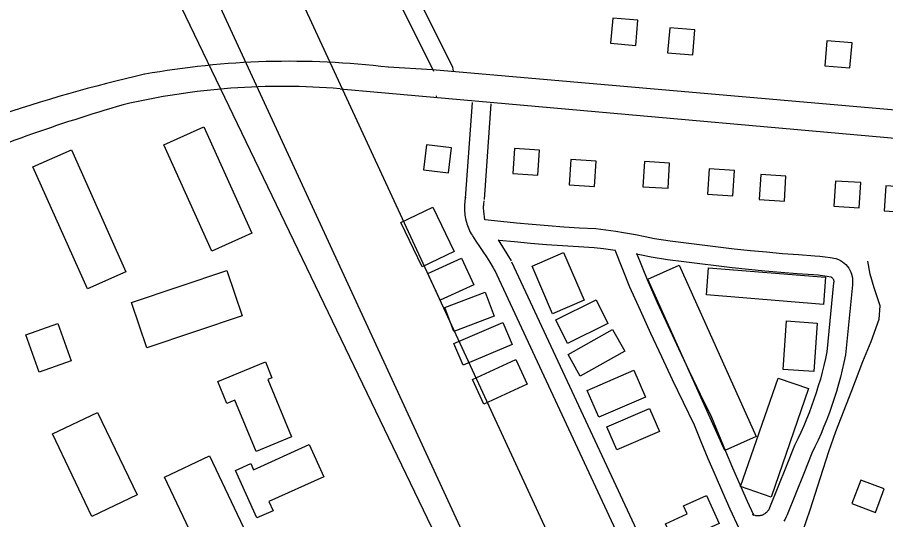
# Model space of a CAD drawing. Extents: x 3568792 to 3606828, y 529143 to 554785.
# Drawn here: x 3584206 to 3585586, y 535136 to 535934 of the extents above; entities that cross this region are included whole.
import ezdxf

# ---------------------------------------------------------------- set-up
doc = ezdxf.new("R2010")
doc.units = 0
for name, color, linetype in [('V-BLDG-OTLN', 7, 'Continuous'), ('V-ROAD-CNTR', 7, 'Continuous'), ('V-TOPO-SHOR', 7, 'Continuous'), ('V-UTIL-LINE', 7, 'Continuous')]:
    doc.layers.add(name, color=color, linetype=linetype)

msp = doc.modelspace()

# ---------------------------------------------------------------- linework, layer by layer
at = {"layer": 'V-BLDG-OTLN'}
for points in [[(3585148.6, 535893.3), (3585188.4, 535889.8), (3585191.8, 535929.7), (3585152, 535933.1)], [(3585239.1, 535878), (3585279, 535874.6), (3585282.4, 535914.4), (3585242.6, 535917.9)], [(3585488.9, 535857.3), (3585528.8, 535853.9), (3585532.2, 535893.7), (3585492.3, 535897.1)], [(3584515, 535562.6), (3584438.6, 535731.6), (3584502.4, 535760.4), (3584578.8, 535591.4)], [(3584890.8, 535687.1), (3584895.7, 535726.8), (3584856, 535731.8), (3584851.1, 535692.1)], [(3584317.4, 535502.5), (3584230.6, 535696.5), (3584291.8, 535723.9), (3584378.6, 535529.9)], [(3585035.8, 535723.1), (3584995.9, 535725.7), (3584993.2, 535685.8), (3585033.1, 535683.2)], [(3585125.4, 535705.5), (3585085.5, 535708.1), (3585082.9, 535668.2), (3585122.8, 535665.6)], [(3585242.4, 535702.4), (3585202.5, 535705), (3585199.9, 535665.1), (3585239.8, 535662.5)], [(3585345.2, 535690.6), (3585305.2, 535693.2), (3585302.6, 535653.3), (3585342.5, 535650.6)], [(3585427.2, 535681.8), (3585387.3, 535684.4), (3585384.7, 535644.5), (3585424.6, 535641.9)], [(3585546, 535671.5), (3585506.1, 535674.1), (3585503.4, 535634.2), (3585543.3, 535631.5)], [(3585625.8, 535663.8), (3585585.8, 535666.5), (3585583.2, 535626.6), (3585623.1, 535623.9)], [(3584849.2, 535537.4), (3584815.3, 535608), (3584866.1, 535632.5), (3584900.1, 535561.9)], [(3584858.4, 535527), (3584911.7, 535551.6), (3584931.3, 535509.1), (3584878, 535484.5)], [(3585056.4, 535463.1), (3585023.8, 535538.5), (3585073.9, 535560.2), (3585106.5, 535484.8)], [(3585329.9, 535245.5), (3585207.9, 535518.1), (3585257.7, 535540.4), (3585379.7, 535267.8)], [(3585486.6, 535478), (3585300.8, 535492.9), (3585304.2, 535536.1), (3585490.1, 535521.3)], [(3584563.1, 535459.8), (3584411.6, 535408.6), (3584387.2, 535480.7), (3584538.7, 535531.9)], [(3584963.5, 535459), (3584899.4, 535434.8), (3584885, 535472.8), (3584949.1, 535497.1)], [(3585144, 535447.7), (3585080.1, 535416), (3585061.5, 535453.4), (3585125.4, 535485.1)], [(3585422.6, 535374.6), (3585428.1, 535451.7), (3585476.7, 535448.3), (3585471.2, 535371.1)], [(3584270.3, 535447.5), (3584291.3, 535388.3), (3584240.6, 535370.2), (3584219.5, 535429.5)], [(3584992.1, 535414), (3584914.4, 535381.1), (3584899.6, 535416), (3584977.3, 535448.9)], [(3585171.1, 535403.7), (3585100.4, 535363.7), (3585080.9, 535398.2), (3585151.5, 535438.2)], [(3584585.4, 535244.1), (3584551.8, 535325.5), (3584539, 535320.2), (3584524.5, 535355.4), (3584600.1, 535386.5), (3584610.5, 535361.4), (3584603.9, 535358.7), (3584641.6, 535267.3)], [(3585016, 535351.1), (3584946.9, 535319.5), (3584929, 535358.4), (3584998.2, 535390.1)], [(3585203.9, 535330.6), (3585129.9, 535298.5), (3585111.4, 535341.2), (3585185.4, 535373.3)], [(3585355.1, 535188.2), (3585414.8, 535360.7), (3585463.1, 535344), (3585403.5, 535171.5)], [(3584324.5, 535140.5), (3584261.6, 535271.9), (3584333.5, 535306.3), (3584396.4, 535174.9)], [(3585226, 535275.9), (3585158.5, 535246.8), (3585142.8, 535283.3), (3585210.3, 535312.4)], [(3584692.9, 535203.8), (3584605.6, 535164.3), (3584612.2, 535149.8), (3584586.7, 535138.3), (3584552.5, 535213.7), (3584576.7, 535224.7), (3584581.2, 535214.8), (3584669.7, 535254.9)], [(3584494, 535089.3), (3584440, 535203.4), (3584511.2, 535237), (3584565.2, 535123)], [(3585569.4, 535147.2), (3585583.4, 535184.7), (3585545.9, 535198.7), (3585531.9, 535161.2)], [(3585321, 535129.6), (3585250.1, 535097.3), (3585235.6, 535129.1), (3585270.4, 535144.9), (3585264.5, 535157.8), (3585300.7, 535174.2)]]:
    msp.add_lwpolyline(points, close=True, dxfattribs=at)
at = {"layer": 'V-ROAD-CNTR'}
for p, q in [((3584969.8, 535580.8), (3584990.4, 535547.1)), ((3584991.2, 535545.6), (3585264.3, 534959.7)), ((3584964, 535532.9), (3585236.2, 534948.9))]:
    msp.add_line(p, q, dxfattribs=at)
for points in [[(3584505.2, 536680), (3584507.7, 536674.9), (3584712.2, 536227.4), (3584897.6, 535855.3), (3584898.2, 535848.6)], [(3584478.4, 536666.5), (3584480.7, 536661.9), (3584685.1, 536214.5), (3584867.4, 535848.5)], [(3585855.8, 535764.4), (3584865.6, 535851), (3584795.4, 535855)], [(3584718.8, 535820.8), (3585826.6, 535722)], [(3584871.6, 535809.3), (3584871.9, 535806.2)], [(3584928.5, 535799), (3584917.7, 535646.7)], [(3584958.5, 535796.9), (3584947.6, 535644.5)], [(3584917.9, 535648.3), (3584917.4, 535645.8), (3584917, 535642.9), (3584916.7, 535640.1), (3584916.4, 535637.2), (3584916.3, 535634.3), (3584916.3, 535631.5), (3584916.3, 535628.6), (3584916.5, 535625.7), (3584916.7, 535622.9), (3584917.1, 535620), (3584917.5, 535617.2), (3584918, 535614.4), (3584918.7, 535611.6), (3584919.4, 535608.8), (3584920.2, 535606), (3584921.1, 535603.3), (3584922.1, 535600.6), (3584923.2, 535598), (3584924.4, 535595.4), (3584925.7, 535592.8), (3584927, 535590.3), (3584928.4, 535587.9), (3584928.5, 535587.7)], [(3584947.4, 535642.8), (3584947, 535640.8), (3584946.7, 535638.9), (3584946.5, 535637.1), (3584946.4, 535635.2), (3584946.3, 535633.4), (3584946.3, 535631.5), (3584946.3, 535629.7), (3584946.4, 535627.8), (3584946.6, 535626), (3584948.2, 535612.5)], [(3584948.8, 535612.9), (3584973.9, 535610.2), (3584999, 535607.6), (3585024, 535605.4), (3585049.1, 535603.3), (3585074.3, 535601.5), (3585099.4, 535599.9), (3585125.2, 535598.5), (3585141.2, 535596.4), (3585156.8, 535594.2), (3585169, 535592.2), (3585187.9, 535588.9), (3585203.3, 535586), (3585218.2, 535582.9), (3585243.2, 535579.2), (3585268.7, 535575.7), (3585294.1, 535572.4), (3585319.6, 535569.3), (3585345.1, 535566.5), (3585370.6, 535563.8), (3585396.2, 535561.3), (3585421.7, 535559.1), (3585447.3, 535557), (3585473, 535555.1), (3585480.9, 535554.6), (3585489.2, 535553.7), (3585497.4, 535552.4), (3585506.6, 535550.7), (3585510.6, 535549.2), (3585513.8, 535547.6), (3585516.8, 535545.7), (3585519.7, 535543.5), (3585522.3, 535541.1), (3585524.7, 535538.4), (3585526.8, 535535.5), (3585528.6, 535532.4), (3585530.2, 535529.2), (3585531.4, 535525.8), (3585532.3, 535522.3), (3585532.9, 535518.8), (3585533.1, 535515.2), (3585533, 535511.6), (3585532.7, 535509), (3585521.8, 535397.7), (3585519.3, 535385.5), (3585516.6, 535373.9), (3585513.7, 535362.4), (3585510.7, 535351), (3585507.3, 535339.6), (3585503.8, 535328.3), (3585500.1, 535317), (3585496.1, 535305.9), (3585491.9, 535294.8), (3585487.5, 535283.8), (3585482.9, 535272.9), (3585478.1, 535262), (3585473.1, 535251.3), (3585468.2, 535241.3), (3585455.4, 535209), (3585442.2, 535176.1), (3585428.9, 535143.2), (3585427.6, 535140.1), (3585425.9, 535136.7), (3585423.9, 535133.5)], [(3584928.9, 535587.1), (3584934.6, 535578.6), (3584940.2, 535570.2), (3584945.7, 535561.8), (3584951.2, 535553.3), (3584956.6, 535544.8), (3584961.9, 535536.2), (3584964.8, 535531.4)], [(3584969.8, 535580.4), (3584970.8, 535580.3), (3584996.1, 535577.8), (3585021.5, 535575.5), (3585046.8, 535573.4), (3585072.2, 535571.6), (3585097.6, 535570), (3585122.4, 535568.6), (3585137.1, 535566.7), (3585152.3, 535564.5), (3585156.1, 535563.9)], [(3585352.7, 535121.6), (3585338.7, 535152.4), (3585326.8, 535179), (3585315.2, 535205.7), (3585303.8, 535232.5), (3585292.6, 535259.4), (3585281.9, 535285.9), (3585264.4, 535321.8), (3585247, 535358.2), (3585229.7, 535394.8), (3585212.7, 535431.5), (3585196, 535468.3), (3585179.3, 535505.4), (3585155.8, 535563.9)], [(3585189.3, 535558.1), (3585197.5, 535556.5), (3585213, 535553.3), (3585239, 535549.5), (3585264.7, 535546), (3585290.4, 535542.7), (3585316.1, 535539.6), (3585341.8, 535536.6), (3585367.6, 535533.9), (3585393.4, 535531.4), (3585419.2, 535529.2), (3585445, 535527.1), (3585470.8, 535525.2), (3585478.2, 535524.7), (3585485.3, 535523.9), (3585492.4, 535522.8), (3585498.4, 535521.7), (3585498.4, 535521.7), (3585499.1, 535521.4), (3585499.7, 535521), (3585500.3, 535520.5), (3585500.8, 535520), (3585501.3, 535519.5), (3585501.8, 535518.9), (3585502.2, 535518.2), (3585502.5, 535517.6), (3585502.7, 535516.9), (3585502.9, 535516.2), (3585503, 535515.4), (3585503.1, 535514.7), (3585503.1, 535514), (3585502.8, 535512.3), (3585492.1, 535402.3), (3585489.9, 535391.9), (3585487.4, 535380.9), (3585484.7, 535370), (3585481.8, 535359.1), (3585478.6, 535348.3), (3585475.3, 535337.5), (3585471.7, 535326.8), (3585467.9, 535316.2), (3585464, 535305.6), (3585459.8, 535295.2), (3585455.4, 535284.8), (3585450.8, 535274.5), (3585446.1, 535264.3), (3585440.8, 535253.5), (3585427.5, 535220.1), (3585414.4, 535187.3), (3585401.2, 535154.7), (3585400.4, 535152.8), (3585399.7, 535151.5), (3585399, 535150.2), (3585398.1, 535149), (3585397.1, 535147.9), (3585396, 535146.8), (3585394.9, 535145.9), (3585393.7, 535145), (3585392.4, 535144.2), (3585391.1, 535143.5), (3585389.7, 535142.9), (3585388.3, 535142.5), (3585386.9, 535142.1), (3585385.4, 535141.9), (3585383.9, 535141.7), (3585382.4, 535141.7), (3585380.9, 535141.8), (3585379.4, 535142), (3585378, 535142.4), (3585376.5, 535142.8), (3585375.1, 535143.4), (3585373.8, 535144), (3585376.1, 535142.7), (3585366, 535164.7), (3585354.3, 535191.1), (3585342.7, 535217.6), (3585331.4, 535244.2), (3585320.4, 535270.8), (3585309.3, 535298.1), (3585291.5, 535334.8), (3585274.1, 535371.1), (3585256.9, 535407.5), (3585240, 535444), (3585223.3, 535480.6), (3585207, 535517.1), (3585190.3, 535558.6)]]:
    msp.add_lwpolyline(points, dxfattribs=at)
for centre, radius, start, end in [((3584639.2, 534563.6), 1300.8, 83.1, 100.2251), ((3584897.2, 533682.9), 2215.5, 102.7508, 115.6878), ((3584627.5, 534706), 1118.5, 85.3166, 103.0985), ((3585202.9, 532980.5), 2934.4, 106.4076, 112.6979)]:
    msp.add_arc(centre, radius, start, end, dxfattribs=at)
at = {"layer": 'V-TOPO-SHOR'}
msp.add_lwpolyline([(3585454.2, 535117.4), (3585465.4, 535151.5), (3585481.8, 535202.6), (3585495.5, 535244.2), (3585506.4, 535275.7), (3585531.9, 535341), (3585549.4, 535387.1), (3585562.4, 535419.1), (3585575.3, 535454.4), (3585577, 535475.6), (3585567.5, 535504.3), (3585560.9, 535526), (3585557.2, 535546.4)], dxfattribs=at)
at = {"layer": 'V-UTIL-LINE'}
for points in [[(3576104.5, 549614.5), (3575980.6, 549380.7), (3575975.6, 549330), (3575795.7, 548982.2), (3575847, 548939.3), (3577996.3, 547114.3), (3577969.6, 547146.5), (3578424.4, 546757.6), (3580608.2, 544894.2), (3580586.2, 544823.9), (3580566.4, 544763.8), (3580836, 544259.4), (3581735.4, 542392.7), (3581735.4, 542392), (3583243.9, 539198.6), (3583455.7, 538592.3), (3583631, 538180.4), (3585262.9, 534651)], [(3585128.3, 534649.8), (3583719.6, 537704.2), (3582542.5, 540395.5), (3580772.2, 544169.5), (3580472.7, 544757.3), (3580549.2, 544846), (3580609.1, 544913.1), (3580567.4, 544989.1), (3578476.1, 546727.5), (3578101.5, 547060.9), (3578033.8, 547070), (3577965.7, 547126.4), (3576392.6, 548421.7), (3576369.9, 548541.5), (3575884.2, 548880.3), (3575580.1, 549146.9), (3575181.4, 549483.6), (3575183.4, 549530.1)], [(3584466.2, 535950.6), (3585090.9, 534652.8)]]:
    msp.add_lwpolyline(points, dxfattribs=at)

doc.saveas('drawing.dxf')
